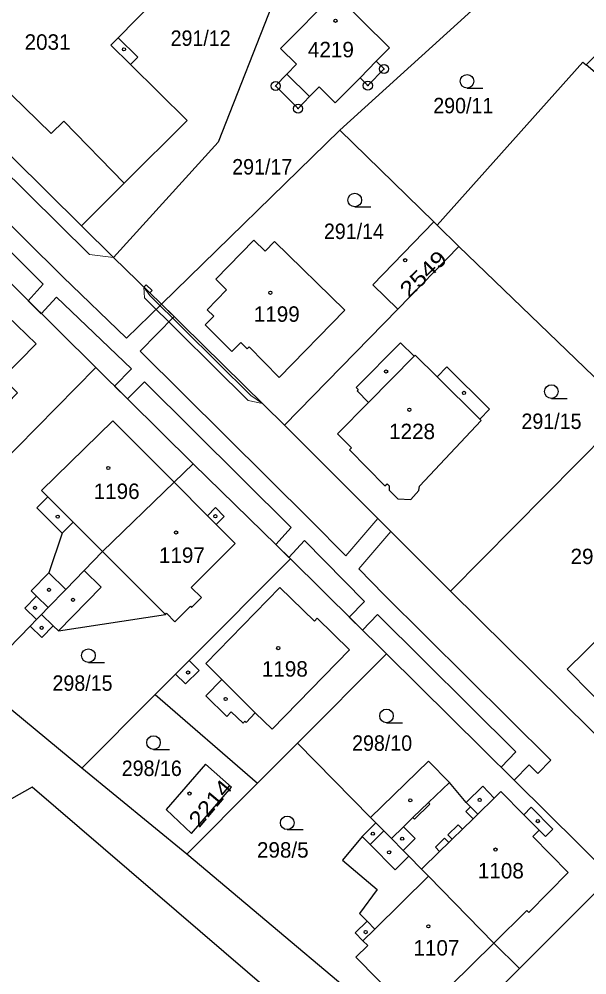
# Model space of a CAD drawing. Extents: x -679733 to -673243, y -1075091 to -1066557.
# Drawn here: x -676234.9 to -676172.4, y -1072277.7 to -1072172.5 of the extents above; entities that cross this region are included whole.
import ezdxf
from ezdxf.enums import TextEntityAlignment as Align

# ---------------------------------------------------------------- set-up
doc = ezdxf.new("R2010")
doc.units = 0
doc.header["$LTSCALE"] = 0.68
for name, color, linetype, lineweight in [('1', 7, 'Continuous', 25), ('13', 7, 'Continuous', 13), ('3', 7, 'Continuous', 25), ('4', 7, 'Continuous', 13), ('5', 7, 'Continuous', 25), ('8', 7, 'Continuous', 25)]:
    doc.layers.add(name, color=color, linetype=linetype, lineweight=lineweight)
doc.layers.add('2', color=7, linetype='Continuous')

msp = doc.modelspace()

# ---------------------------------------------------------------- linework, layer by layer
at = {"layer": '1'}
for p, q in [((-676199.6, -1072184.73), (-676219.22, -1072203.87)), ((-676188.86, -1072195.21), (-676186.48, -1072197.53)), ((-676193.21, -1072204.43), (-676186.48, -1072197.53)), ((-676205.67, -1072217.2), (-676193.21, -1072204.43)), ((-676251.11, -1072235.91), (-676226.45, -1072210.85)), ((-676169.65, -1072217.48), (-676187.4, -1072235.45)), ((-676217.82, -1072223.47), (-676215.72, -1072221.46)), ((-676239.58, -1072245.36), (-676233.67, -1072239.3)), ((-676227.97, -1072254.9), (-676219.92, -1072246.83)), ((-676196.21, -1072260.33), (-676204.26, -1072252.16)), ((-676208.66, -1072256.58), (-676216.43, -1072264.37)), ((-676196.21, -1072260.33), (-676195.61, -1072260.93)), ((-676179.83, -1072276.94), (-676182.64, -1072274.17))]:
    msp.add_line(p, q, dxfattribs=at)
for points in [[(-676234.17, -1072147.19), (-676238.32, -1072151.38), (-676240.75, -1072153.83), (-676262.1, -1072175.5), (-676258.53, -1072179.01), (-676248.12, -1072189.35), (-676245.98, -1072191.46), (-676238.89, -1072198.55), (-676226.45, -1072210.85), (-676215.72, -1072221.46), (-676205.02, -1072231.91), (-676194.46, -1072242.34), (-676169.68, -1072266.83), (-676162.67, -1072259.88), (-676187.4, -1072235.45), (-676205.67, -1072217.2), (-676219.22, -1072203.87), (-676224.5, -1072198.75), (-676228.03, -1072195.27)], [(-676219.95, -1072146.87), (-676237.05, -1072163.9), (-676236.34, -1072164.6), (-676242.74, -1072171.08), (-676245.38, -1072174.32), (-676244.93, -1072177.99), (-676242.47, -1072175.5), (-676240.49, -1072177.48), (-676243.23, -1072180.25), (-676228.03, -1072195.27)], [(-676228.03, -1072195.27), (-676223.34, -1072190.59), (-676216.38, -1072183.67), (-676222.64, -1072177.53), (-676221.83, -1072176.7), (-676223.99, -1072174.59), (-676208.07, -1072158.35), (-676217, -1072149.7), (-676219.95, -1072146.87)], [(-676195.92, -1072158.68), (-676206.62, -1072169.88), (-676212.97, -1072186.08), (-676224.5, -1072198.75)], [(-676172.49, -1072177.56), (-676164.67, -1072169.55), (-676173.85, -1072160.2), (-676182.71, -1072169.41), (-676199.6, -1072184.73), (-676189.24, -1072194.84), (-676188.86, -1072195.21)], [(-676188.86, -1072195.21), (-676172.84, -1072177.27), (-676172.49, -1072177.56)], [(-676151.09, -1072195.83), (-676160.6, -1072187.71), (-676172.49, -1072177.56)], [(-676193.21, -1072204.43), (-676195.97, -1072201.74), (-676189.24, -1072194.84)], [(-676186.48, -1072197.53), (-676167.7, -1072215.6), (-676169.65, -1072217.48), (-676163.05, -1072224.05)], [(-676254.77, -1072214.92), (-676253.5, -1072216.16), (-676250.43, -1072219.03), (-676244.23, -1072213.12), (-676242.35, -1072214.99), (-676243.48, -1072216.12), (-676241.88, -1072217.74), (-676240.76, -1072216.57), (-676240.21, -1072217.12), (-676238.25, -1072215.05), (-676237.32, -1072215.96), (-676235.05, -1072213.63), (-676236.7, -1072212.02), (-676233.02, -1072208.25), (-676237.3, -1072204.13), (-676237.51, -1072204.35), (-676240.94, -1072200.55)], [(-676217.82, -1072223.47), (-676224.58, -1072216.7), (-676232.42, -1072224.36), (-676231.71, -1072225.07), (-676232.92, -1072226.28), (-676230.15, -1072229.06), (-676231.62, -1072233.42), (-676233.56, -1072235.42), (-676232.97, -1072236), (-676234.24, -1072237.32), (-676232.96, -1072238.57), (-676233.67, -1072239.3)], [(-676233.67, -1072239.3), (-676232.39, -1072240.54), (-676231.14, -1072239.25), (-676230.55, -1072239.82), (-676218.79, -1072238.02), (-676218.66, -1072237.88), (-676217.73, -1072238.82), (-676216.02, -1072237.11), (-676215.91, -1072237.23), (-676214.83, -1072236.15), (-676215.94, -1072235.05), (-676211.09, -1072230.21), (-676213.2, -1072228.1), (-676212.31, -1072227.22), (-676213.27, -1072226.26), (-676214.15, -1072227.15), (-676217.82, -1072223.47)], [(-676232.96, -1072238.57), (-676232.42, -1072238.01), (-676231.68, -1072237.25), (-676229.74, -1072235.25), (-676227.74, -1072233.19), (-676225.7, -1072231.1), (-676217.82, -1072223.47)], [(-676158.7, -1072228.38), (-676159.56, -1072229.25), (-676170.59, -1072240.11), (-676174.56, -1072244.03), (-676171.89, -1072246.75), (-676163.53, -1072255.26)], [(-676205.02, -1072231.91), (-676216.17, -1072243.08), (-676217.66, -1072244.57), (-676219.92, -1072246.83), (-676208.66, -1072256.58), (-676204.26, -1072252.16), (-676194.46, -1072242.34)], [(-676193.86, -1072291), (-676233.43, -1072257.02), (-676238.04, -1072259.58), (-676249.06, -1072250.49), (-676247.36, -1072245.21), (-676260.59, -1072233.8), (-676264.26, -1072240.85)], [(-676189.76, -1072286.8), (-676216.43, -1072264.37), (-676227.97, -1072254.9), (-676239.58, -1072245.36)], [(-676182.64, -1072274.17), (-676179, -1072270.59), (-676178.79, -1072270.81), (-676174.46, -1072266.4), (-676178.36, -1072262.44), (-676177.66, -1072261.74), (-676176.97, -1072262.43), (-676176.14, -1072261.61), (-676178.52, -1072259.22), (-676179.35, -1072260.04), (-676181.88, -1072257.49), (-676182.59, -1072258.2), (-676183.85, -1072256.91), (-676185.68, -1072258.7), (-676187.53, -1072256.49), (-676189.84, -1072254.13), (-676196.21, -1072260.33)], [(-676195.61, -1072260.93), (-676197.12, -1072262.42), (-676199.29, -1072265.02), (-676195.49, -1072268.27), (-676197.43, -1072270.89), (-676196.59, -1072271.75), (-676197.89, -1072273.04), (-676197.05, -1072273.9), (-676196.52, -1072274.43), (-676197.82, -1072275.71), (-676193.03, -1072280.57), (-676191.74, -1072279.3), (-676189.84, -1072281.24), (-676182.64, -1072274.17)], [(-676182.64, -1072274.17), (-676189.83, -1072266.79), (-676190.59, -1072266.02), (-676191.99, -1072264.6), (-676192.62, -1072263.96), (-676193.9, -1072262.66), (-676194.73, -1072261.82), (-676195.61, -1072260.93)], [(-676169.68, -1072266.83), (-676179.83, -1072276.94), (-676189.76, -1072286.8), (-676193.86, -1072291)]]:
    msp.add_lwpolyline(points, dxfattribs=at)
for points in [[(-676204.18, -1072182.37), (-676206.66, -1072179.88), (-676205.42, -1072178.57), (-676204.36, -1072177.5), (-676206.13, -1072175.75), (-676200.14, -1072169.72), (-676194.13, -1072175.69), (-676195.58, -1072177.16), (-676194.72, -1072178.01), (-676196.51, -1072179.84), (-676197.36, -1072178.99), (-676200.09, -1072181.72), (-676201.88, -1072179.97), (-676202.93, -1072181.04)], [(-676211.47, -1072209.07), (-676214.42, -1072206.17), (-676213.47, -1072205.21), (-676214.18, -1072204.52), (-676212.05, -1072202.31), (-676213.25, -1072201.15), (-676209.05, -1072196.86), (-676207.81, -1072198.07), (-676206.77, -1072197), (-676199.04, -1072204.56), (-676206.26, -1072211.94), (-676209.56, -1072208.59), (-676209.77, -1072208.81), (-676210.5, -1072208.09)], [(-676191.42, -1072209.6), (-676192.91, -1072208.12), (-676197.8, -1072213.04), (-676197.56, -1072213.28), (-676197.7, -1072213.43), (-676196.42, -1072214.7), (-676199.85, -1072218.15), (-676198.3, -1072219.68), (-676198.54, -1072219.92), (-676194.63, -1072223.88), (-676194.38, -1072223.63), (-676194.15, -1072223.86), (-676194.16, -1072224.35), (-676193.21, -1072225.31), (-676191.78, -1072225.35), (-676190.88, -1072224.39), (-676190.84, -1072223.89), (-676184.05, -1072216.69), (-676184.2, -1072216.54), (-676183.12, -1072215.44), (-676187.8, -1072210.79), (-676188.89, -1072211.89), (-676191.31, -1072209.49)], [(-676214.39, -1072254.49), (-676218.69, -1072259.46), (-676215.91, -1072262.09), (-676211.5, -1072256.99)]]:
    msp.add_lwpolyline(points, close=True, dxfattribs=at)
at = {"layer": '13'}
for points in [[(-676198.55, -1072238.31), (-676197.1, -1072239.73), (-676195.43, -1072238.03), (-676180.22, -1072253.11), (-676181.84, -1072254.81), (-676180.4, -1072256.24), (-676178.77, -1072254.54), (-676177.81, -1072255.49), (-676176.36, -1072254.02), (-676194.7, -1072235.85), (-676197.5, -1072233.01), (-676193.96, -1072228.9), (-676195.4, -1072227.46), (-676198.94, -1072231.56), (-676202.78, -1072227.67), (-676221.58, -1072209.04), (-676217.83, -1072205.24), (-676219.22, -1072203.87), (-676223.05, -1072207.63), (-676230.09, -1072200.89), (-676242.65, -1072188.44), (-676255.88, -1072175.25), (-676242.16, -1072161.16)], [(-676243.33, -1072190.67), (-676232.23, -1072201.68), (-676233.89, -1072203.5), (-676232.44, -1072204.93), (-676230.77, -1072203.1), (-676222.52, -1072211), (-676224.39, -1072212.89), (-676222.95, -1072214.31), (-676221.07, -1072212.42), (-676204.93, -1072228.44), (-676206.65, -1072230.32), (-676205.19, -1072231.74), (-676203.49, -1072229.89), (-676196.87, -1072236.59), (-676198.55, -1072238.31)]]:
    msp.add_lwpolyline(points, dxfattribs=at)
for points in [[(-676221.15, -1072202), (-676220.49, -1072202.64), (-676220.24, -1072202.39), (-676220.9, -1072201.75)], [(-676221.15, -1072202), (-676221.08, -1072203.19), (-676209.67, -1072214.48), (-676208.09, -1072214.82), (-676209.37, -1072213.93), (-676220.48, -1072202.93)]]:
    msp.add_lwpolyline(points, close=True, dxfattribs=at)
at = {"layer": '3'}
for p, q in [((-676185.593, -1072180.12), (-676183.843, -1072180.12)), ((-676197.943, -1072193.18), (-676196.193, -1072193.18)), ((-676176.313, -1072214.24), (-676174.563, -1072214.24)), ((-676227.253, -1072243.29), (-676225.503, -1072243.29)), ((-676194.453, -1072249.92), (-676192.703, -1072249.92)), ((-676220.093, -1072252.85), (-676218.343, -1072252.85)), ((-676205.373, -1072261.68), (-676203.623, -1072261.68))]:
    msp.add_line(p, q, dxfattribs=at)
for centre in [(-676185.5929, -1072179.3698), (-676197.9429, -1072192.4298), (-676176.3129, -1072213.4898), (-676227.2529, -1072242.5398), (-676194.4529, -1072249.1698), (-676220.0929, -1072252.0998), (-676205.3729, -1072260.9298)]:
    msp.add_circle(centre, 0.75, dxfattribs=at)
at = {"layer": '4'}
for p, q in [((-676224.8, -1072175.41), (-676223.99, -1072174.59)), ((-676222.64, -1072177.53), (-676224.8, -1072175.41)), ((-676239.86, -1072176.85), (-676231.35, -1072185.11)), ((-676197.36, -1072178.99), (-676195.58, -1072177.16)), ((-676202.93, -1072181.04), (-676205.42, -1072178.57)), ((-676245.02, -1072180.76), (-676227.13, -1072198.41)), ((-676231.35, -1072185.11), (-676229.95, -1072183.75)), ((-676229.95, -1072183.75), (-676223.34, -1072190.59)), ((-676227.13, -1072198.41), (-676224.5, -1072198.75)), ((-676191.42, -1072209.6), (-676196.42, -1072214.7)), ((-676188.89, -1072211.89), (-676184.2, -1072216.54)), ((-676228.94, -1072227.85), (-676231.71, -1072225.07)), ((-676214.15, -1072227.15), (-676213.2, -1072228.1)), ((-676230.15, -1072229.06), (-676228.94, -1072227.85)), ((-676228.94, -1072227.85), (-676225.7, -1072231.1)), ((-676225.7, -1072231.1), (-676218.79, -1072238.02)), ((-676229.74, -1072235.25), (-676231.62, -1072233.42)), ((-676225.87, -1072235.01), (-676227.74, -1072233.19)), ((-676232.97, -1072236), (-676231.68, -1072237.25)), ((-676230.55, -1072239.82), (-676225.87, -1072235.01)), ((-676214.35, -1072243.42), (-676206.18, -1072235.06)), ((-676206.18, -1072235.06), (-676202.39, -1072238.76)), ((-676231.14, -1072239.25), (-676232.42, -1072238.01)), ((-676202.39, -1072238.76), (-676202.1, -1072238.41)), ((-676202.1, -1072238.41), (-676198.51, -1072241.9)), ((-676198.51, -1072241.9), (-676207.05, -1072250.64)), ((-676215.08, -1072244.17), (-676216.17, -1072243.08)), ((-676216.57, -1072245.66), (-676215.08, -1072244.17)), ((-676212.57, -1072245.16), (-676214.35, -1072243.42)), ((-676217.66, -1072244.57), (-676216.57, -1072245.66)), ((-676214.35, -1072246.98), (-676212.57, -1072245.16)), ((-676212.57, -1072245.16), (-676208.9, -1072248.84)), ((-676212.04, -1072249.23), (-676214.35, -1072246.98)), ((-676211.54, -1072248.71), (-676212.04, -1072249.23)), ((-676210.24, -1072249.97), (-676211.54, -1072248.71)), ((-676208.9, -1072248.84), (-676209.91, -1072249.88)), ((-676207.05, -1072250.64), (-676208.9, -1072248.84)), ((-676210.04, -1072249.76), (-676210.24, -1072249.97)), ((-676209.91, -1072249.88), (-676210.04, -1072249.76)), ((-676189.85, -1072258.71), (-676187.53, -1072256.49)), ((-676189.85, -1072258.71), (-676191.55, -1072260.34)), ((-676191.38, -1072260.52), (-676189.68, -1072258.89)), ((-676189.68, -1072258.89), (-676189.85, -1072258.71)), ((-676185.22, -1072259.17), (-676185.74, -1072259.67)), ((-676185.22, -1072259.17), (-676185.68, -1072258.7)), ((-676184.42, -1072259.99), (-676185.22, -1072259.17)), ((-676182.59, -1072258.2), (-676184.42, -1072259.99)), ((-676185.74, -1072259.67), (-676184.93, -1072260.49)), ((-676184.93, -1072260.49), (-676184.42, -1072259.99)), ((-676177.66, -1072261.74), (-676179.35, -1072260.04)), ((-676192.59, -1072261.36), (-676191.55, -1072260.34)), ((-676191.55, -1072260.34), (-676191.38, -1072260.52)), ((-676186.57, -1072261.14), (-676187.69, -1072262.24)), ((-676186.09, -1072261.63), (-676186.57, -1072261.14)), ((-676184.93, -1072260.49), (-676186.09, -1072261.63)), ((-676196.24, -1072263.31), (-676194.73, -1072261.82)), ((-676192.59, -1072261.36), (-676193.9, -1072262.66)), ((-676191.31, -1072262.66), (-676192.59, -1072261.36)), ((-676187.69, -1072262.24), (-676187.22, -1072262.72)), ((-676187.22, -1072262.72), (-676186.09, -1072261.63)), ((-676196.24, -1072263.31), (-676197.12, -1072262.42)), ((-676193.5, -1072266.09), (-676196.24, -1072263.31)), ((-676192.62, -1072263.96), (-676191.31, -1072262.66)), ((-676188.06, -1072262.6), (-676189.08, -1072263.6)), ((-676188.61, -1072264.08), (-676187.59, -1072263.09)), ((-676187.59, -1072263.09), (-676188.06, -1072262.6)), ((-676187.22, -1072262.72), (-676187.59, -1072263.09)), ((-676188.61, -1072264.08), (-676190.59, -1072266.02)), ((-676189.08, -1072263.6), (-676188.61, -1072264.08)), ((-676191.99, -1072264.6), (-676193.5, -1072266.09)), ((-676195.75, -1072272.61), (-676189.83, -1072266.79)), ((-676195.75, -1072272.61), (-676196.59, -1072271.75)), ((-676197.05, -1072273.9), (-676195.75, -1072272.61))]:
    msp.add_line(p, q, dxfattribs=at)
at = {"layer": '5'}
for centre in [(-676200.0668, -1072172.7092), (-676223.3468, -1072175.8592), (-676192.3968, -1072199.0492), (-676207.2368, -1072202.6292), (-676194.4968, -1072211.2892), (-676185.9268, -1072213.6392), (-676191.9368, -1072215.4992), (-676225.0668, -1072221.8992), (-676230.6368, -1072227.2492), (-676213.2868, -1072227.2092), (-676217.6068, -1072228.9992), (-676231.5868, -1072235.2992), (-676228.9468, -1072236.3992), (-676233.1268, -1072237.2792), (-676232.3968, -1072239.4792), (-676206.3668, -1072241.7092), (-676216.2868, -1072244.3992), (-676212.1568, -1072247.3092), (-676216.1368, -1072257.7092), (-676191.8368, -1072258.4592), (-676184.1968, -1072258.4092), (-676177.7968, -1072260.7392), (-676195.9568, -1072262.1292), (-676192.7268, -1072262.6792), (-676194.1668, -1072264.1692), (-676182.4568, -1072263.8692), (-676196.7468, -1072272.9492), (-676189.8468, -1072272.3092)]:
    msp.add_circle(centre, 0.175, dxfattribs=at)
at = {"layer": '8'}
for centre, radius in [((-676194.72, -1072178.0099), 0.5), ((-676194.72, -1072178.0099), 0.0303), ((-676206.66, -1072179.8799), 0.5), ((-676206.66, -1072179.8799), 0.0303), ((-676196.51, -1072179.8399), 0.5), ((-676196.51, -1072179.8399), 0.0303), ((-676204.18, -1072182.3699), 0.5), ((-676204.18, -1072182.3699), 0.0303)]:
    msp.add_circle(centre, radius, dxfattribs=at)

# ---------------------------------------------------------------- texts
at = {"layer": '2', "width": 0.95}
for s, p in [('291/12', (-676218.21, -1072175.47)), ('290/11', (-676189.31, -1072182.89)), ('291/14', (-676201.34, -1072196.72)), ('291/15', (-676179.6, -1072217.61)), ('298/15', (-676231.21, -1072246.41)), ('298/10', (-676198.24, -1072253.009)), ('298/16', (-676223.59, -1072255.779))]:
    msp.add_text(s, height=1.7, dxfattribs=at).set_placement(p)
at = {"layer": '2'}
for s, p in [('2031', (-676234.28, -1072175.9)), ('1199', (-676209.06, -1072205.82)), ('1228', (-676194.17, -1072218.729)), ('1196', (-676226.68, -1072225.31)), ('1197', (-676219.5, -1072232.34)), ('291/1', (-676174.2, -1072232.479)), ('1198', (-676208.17, -1072244.85)), ('298/5', (-676208.71, -1072264.759)), ('1108', (-676184.4, -1072267.05)), ('1107', (-676191.49, -1072275.529))]:
    msp.add_text(s, height=1.7, dxfattribs=at).set_placement(p)
msp.add_text('4219', height=1.7, dxfattribs=at).set_placement((-676200.57, -1072176.729), align=Align.CENTER)
at = {"layer": '2', "width": 0.95}
msp.add_text('291/17', height=1.7, dxfattribs=at).set_placement((-676208.129, -1072189.62), align=Align.CENTER)
at = {"layer": '2'}
for s, rotation, width, p in [('2549', 44, 1.2, (-676191.999, -1072203.271)), ('2214', 50, 1.15, (-676215.068, -1072261.556))]:
    msp.add_text(s, height=1.7, rotation=rotation, dxfattribs=dict(at, width=width)).set_placement(p)

doc.saveas('drawing.dxf')
